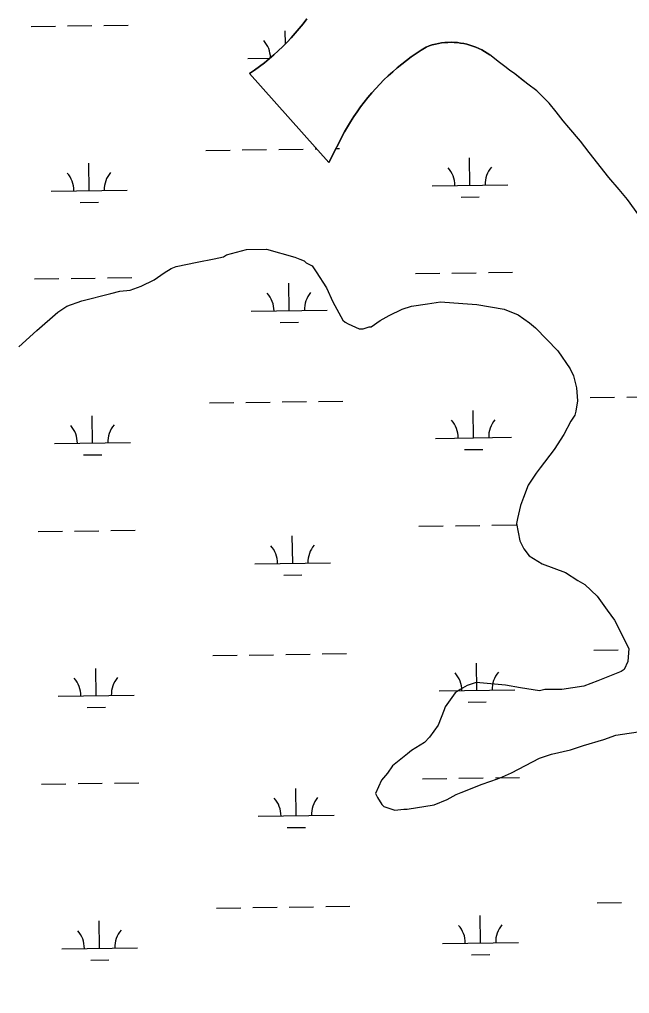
# Model space of a CAD drawing. Extents: x 3767014 to 3805179, y 361544 to 387384.
# Drawn here: x 3797582 to 3798385, y 374312 to 375595 of the extents above; entities that cross this region are included whole.
import ezdxf

# ---------------------------------------------------------------- set-up
doc = ezdxf.new("R2010")
doc.units = 0
for name, color, linetype in [('V-RIVR-EDGE', 7, 'Continuous'), ('V-SITE-VEGE', 7, 'Continuous'), ('V-TOPO-SHOR', 7, 'Continuous'), ('V-WETL-SWMP', 7, 'Continuous')]:
    doc.layers.add(name, color=color, linetype=linetype)

msp = doc.modelspace()

# ---------------------------------------------------------------- linework, layer by layer
at = {"layer": 'V-RIVR-EDGE'}
msp.add_spline([(3790762.542, 377273.208), (3790789.189, 377260.934), (3790814.033, 377250.925), (3790855.143, 377236.354), (3790875.912, 377224.094), (3790905.251, 377203.222), (3790921.941, 377186.903), (3790937.296, 377179.631), (3790948.146, 377178.7), (3790961.71, 377178.666), (3790990.193, 377177.239), (3790999.681, 377174.503), (3791008.704, 377166.342), (3791022.698, 377156.812), (3791057.909, 377133.665), (3791099.903, 377110.953), (3791137.38, 377089.609), (3791158.603, 377078.252), (3791187.494, 377059.19), (3791203.762, 377055.08), (3791225.012, 377054.576), (3791227.732, 377057.282), (3791228.194, 377061.35), (3791228.736, 377097.522), (3791231.021, 377107.463), (3791237.36, 377111.065), (3791250.023, 377111.938), (3791262.219, 377106.934), (3791267.154, 377091.549), (3791274.321, 377063.949), (3791285.553, 377034.983), (3791300.875, 377014.146), (3791317.561, 376996.471), (3791350.925, 376957.955), (3791384.299, 376923.056), (3791405.513, 376908.082), (3791430.803, 376895.359), (3791478.257, 376886.199), (3791509.89, 376878.886), (3791546.481, 376865.231), (3791578.989, 376846.159), (3791596.579, 376828.03), (3791619.588, 376807.626), (3791652.547, 376787.649), (3791693.204, 376772.627), (3791725.727, 376759.434), (3791765.925, 376741.701), (3791794.392, 376733.944), (3791825.569, 376725.275), (3791848.155, 376716.176), (3791861.679, 376699.865), (3791885.596, 376680.815), (3791913.138, 376664.47), (3791953.324, 376641.762), (3791977.262, 376631.303), (3791995.328, 376623.12), (3792017.447, 376608.144), (3792043.184, 376593.611), (3792096.924, 376566.349), (3792122.65, 376547.295), (3792146.56, 376525.532), (3792159.63, 376508.317), (3792177.677, 376492.447), (3792221.48, 376469.279), (3792246.782, 376461.982), (3792271.635, 376455.59), (3792291.507, 376446.046), (3792316.332, 376428.35), (3792353.789, 376399.319), (3792379.944, 376370.768), (3792397.088, 376355.353), (3792424.629, 376339.007), (3792443.608, 376334.438), (3792459.432, 376333.495), (3792476.156, 376331.193), (3792509.14, 376321.616), (3792543.012, 376305.707), (3792563.322, 376290.735), (3792588.143, 376271.231), (3792613.868, 376251.724), (3792659.02, 376225.84), (3792684.298, 376208.595), (3792708.68, 376194.518), (3792727.205, 376189.046), (3792745.736, 376186.287), (3792765.171, 376183.074), (3792785.5, 376175.789), (3792806.714, 376160.364), (3792841.011, 376133.149), (3792873.981, 376118.147), (3792902.449, 376110.842), (3792930.906, 376099.015), (3792949.42, 376089.022), (3792967.046, 376085.813), (3792982.419, 376085.775), (3792999.609, 376088.898), (3793006.389, 376087.977), (3793010.902, 376084.348), (3793021.731, 376075.278), (3793040.691, 376063.023), (3793068.247, 376052.555), (3793106.19, 376037.088), (3793135.551, 376025.259), (3793150.46, 376020.249), (3793193.815, 375998.89), (3793237.157, 375972.558), (3793264.687, 375951.69), (3793280.024, 375937.183), (3793282.704, 375923.612), (3793281.328, 375915.929), (3793274.063, 375903.286), (3793270.861, 375888.373), (3793269.462, 375871.194), (3793275.764, 375859.875), (3793296.502, 375834.955), (3793324.014, 375806.853), (3793344.792, 375798.21), (3793360.598, 375790.484), (3793365.997, 375779.619), (3793376.359, 375764.22), (3793393.511, 375751.97), (3793417.014, 375748.294), (3793431.475, 375745.093), (3793455.413, 375734.634), (3793486.095, 375708.333), (3793528.974, 375677.481), (3793575.919, 375645.261), (3793615.198, 375621.652), (3793685.181, 375580.332), (3793725.818, 375557.172), (3793779.106, 375530.363), (3793837.801, 375495.401), (3793890.625, 375463.619), (3793923.112, 375435.957), (3793962.365, 375401.948), (3794014.707, 375357.96), (3794053.521, 375328.925), (3794086.459, 375300.81), (3794118.954, 375276.313), (3794169.507, 375240.468), (3794189.815, 375224.592), (3794258.884, 375179.657), (3794318.934, 375144.24), (3794367.245, 375116.087), (3794412.842, 375087.488), (3794441.723, 375064.357), (3794476.019, 375036.69), (3794544.609, 374980.905), (3794573.475, 374951.443), (3794605.06, 374924.688), (3794631.234, 374904.276), (3794678.17, 374868.439), (3794737.294, 374824.434), (3794790.555, 374786.321), (3794828.921, 374759.096), (3794850.59, 374745.026), (3794891.647, 374708.752), (3794930.464, 374681.074), (3794978.338, 374658.8), (3795008.139, 374641.996), (3795039.75, 374626.093), (3795084.002, 374602.019), (3795106.571, 374586.137), (3795138.639, 374572.041), (3795167.551, 374561.118), (3795192.381, 374545.683), (3795210.877, 374528.455), (3795217.169, 374513.066), (3795208.541, 374498.166), (3795201.279, 374486.88), (3795200.341, 374473.318), (3795203.484, 374464.267), (3795208.893, 374457.471), (3795232.37, 374443.396), (3795243.189, 374429.805), (3795253.556, 374416.666), (3795258.978, 374415.297), (3795274.353, 374415.711), (3795280.677, 374413.434), (3795282.476, 374409.36), (3795292.858, 374402.1), (3795305.49, 374390.765), (3795322.163, 374367.664), (3795339.297, 374348.178), (3795366.811, 374320.981), (3795397.053, 374299.655), (3795427.294, 374277.876), (3795452.567, 374258.371), (3795471.97, 374242.497), (3795494.973, 374219.38), (3795569.392, 374143.686), (3795598.262, 374116.033), (3795626.7, 374096.519), (3795645.196, 374079.292), (3795673.158, 374050.284), (3795719.618, 374004.954), (3795740.817, 373983.65), (3795781.421, 373947.377), (3795816.146, 373910.214), (3795843.664, 373884.373), (3795866.211, 373859.9), (3795883.346, 373840.867), (3795907.263, 373821.817), (3795923.97, 373812.281), (3795953.306, 373790.505), (3795990.747, 373754.691), (3796043.983, 373706.631), (3796081.869, 373668.104), (3796112.993, 373637.732), (3796157.192, 373592.407), (3796177.488, 373571.557), (3796203.198, 373546.173), (3796215.811, 373527.151), (3796242.895, 373508.546), (3796261.389, 373490.414), (3796279.422, 373469.118), (3796294.289, 373446.925), (3796330.377, 373412.924), (3796359.701, 373386.174), (3796378.193, 373367.138), (3796386.769, 373361.238), (3796398.523, 373360.305), (3796405.757, 373359.835), (3796408.459, 373355.759), (3796411.588, 373340.83), (3796417.444, 373332.224), (3796440.448, 373309.559), (3796492.759, 373252.91), (3796510.793, 373231.614), (3796536.052, 373206.683), (3796552.735, 373187.651), (3796573.927, 373163.634), (3796595.575, 373141.425), (3796655.092, 373073.454), (3796671.332, 373058.04), (3796672.217, 373050.351), (3796678.525, 373041.293), (3796696.576, 373026.779), (3796724.534, 372996.415), (3796738.956, 372977.389), (3796761.512, 372956.081), (3796821.957, 372898.056), (3796855.785, 372864.06), (3796879.236, 372839.133), (3796899.53, 372817.832), (3796932.473, 372791.525), (3796984.795, 372739.397), (3797032.156, 372692.708), (3797082.224, 372643.751), (3797113.799, 372612.926), (3797149.42, 372572.596), (3797163.391, 372554.023), (3797170.574, 372533.206), (3797177.792, 372526.405), (3797191.768, 372510.093), (3797197.63, 372503.296), (3797214.311, 372483.812), (3797223.314, 372467.512), (3797231.875, 372455.283), (3797254.426, 372432.167), (3797286.87, 372387.323), (3797326.105, 372345.627), (3797356.318, 372312.545), (3797386.54, 372283.08), (3797408.64, 372260.417), (3797430.271, 372231.426), (3797507.377, 372144.873), (3797533.964, 372108.634), (3797544.773, 372090.973), (3797557.406, 372080.09), (3797579.505, 372056.975), (3797593.474, 372037.498), (3797606.094, 372021.189), (3797619.175, 372008.496), (3797635.886, 372000.768), (3797653.044, 371991.231), (3797663.416, 371979.901), (3797667.466, 371972.204), (3797666.532, 371959.998), (3797666.97, 371954.571), (3797680.498, 371939.617), (3797700.343, 371919.22), (3797717.924, 371897.925), (3797747.233, 371864.845), (3797772.933, 371835.391), (3797788.259, 371816.363), (3797818.904, 371775.141), (3797848.638, 371731.208), (3797866.676, 371711.72), (3797882.441, 371687.265), (3797901.362, 371658.732), (3797910.79, 371631.579), (3797925.65, 371607.126), (3797939.193, 371598.049), (3797959.028, 371574.036), (3797986.075, 371540.509), (3798011.761, 371505.177), (3798035.187, 371470.303), (3798048.702, 371450.374), (3798065.378, 371428.63), (3798132.967, 371333.509), (3798165.406, 371286.404), (3798203.264, 371236.573), (3798234.358, 371193.993), (3798241.553, 371178.15), (3798255.972, 371157.767), (3798272.66, 371140.996), (3798285.264, 371117.905), (3798298.799, 371106.115), (3798313.19, 371074.428), (3798329.358, 371030.077), (3798346.005, 370996.576), (3798361.763, 370969.407), (3798372.581, 370955.364), (3798391.049, 370926.832), (3798405.905, 370900.57), (3798412.644, 370882.919), (3798420.297, 370869.336), (3798430.674, 370860.267), (3798438.337, 370850.752), (3798450.956, 370833.991), (3798482.926, 370780.105), (3798511.325, 370744.767), (3798527.084, 370718.05), (3798541.04, 370693.147), (3798558.151, 370664.619), (3798569.41, 370646.505), (3798587.892, 370623.399), (3798599.139, 370600.311), (3798618.504, 370569.064), (3798634.283, 370550.034), (3798642.843, 370537.805), (3798646.885, 370526.491), (3798655.888, 370510.191), (3798669.86, 370492.07), (3798683.353, 370463.099), (3798689.67, 370457.657), (3798698.233, 370446.332), (3798705.893, 370435.461), (3798715.34, 370415.995), (3798728.865, 370400.136), (3798774.369, 370333.556), (3798793.275, 370299.597), (3798811.732, 370266.544), (3798830.192, 370234.847)], degree=3, dxfattribs=at)
at = {"layer": 'V-SITE-VEGE'}
for p, q in [((3797854.175, 375285.183), (3797880.647, 375292.124)), ((3797880.647, 375292.124), (3797907.193, 375292.427)), ((3797907.193, 375292.427), (3797944.481, 375282.234)), ((3797787.973, 375269.821), (3797815.787, 375275.451)), ((3797815.787, 375275.451), (3797838.307, 375279.691)), ((3797838.307, 375279.691), (3797850.222, 375282.482)), ((3797850.222, 375282.482), (3797854.175, 375285.183)), ((3797944.481, 375282.234), (3797951.148, 375279.656)), ((3797951.148, 375279.656), (3797956.489, 375277.063)), ((3797956.489, 375277.063), (3797959.174, 375274.437)), ((3797758.969, 375252.231), (3797772.138, 375261.674)), ((3797772.138, 375261.674), (3797781.368, 375267.091)), ((3797781.368, 375267.091), (3797787.973, 375269.821)), ((3797959.174, 375274.437), (3797967.181, 375270.546)), ((3797967.181, 375270.546), (3797972.584, 375262.643)), ((3797972.584, 375262.643), (3797986.101, 375241.559)), ((3797741.805, 375244.07), (3797758.969, 375252.231)), ((3797702.092, 375234.321), (3797714.01, 375237.115)), ((3797714.01, 375237.115), (3797727.266, 375238.593)), ((3797727.266, 375238.593), (3797741.805, 375244.07)), ((3797986.101, 375241.559), (3797994.276, 375223.067)), ((3797643.872, 375217.724), (3797663.705, 375224.589)), ((3797663.705, 375224.589), (3797702.092, 375234.321)), ((3798119.094, 375220.514), (3798136.319, 375223.366)), ((3798136.319, 375223.366), (3798165.553, 375221.046)), ((3797632.016, 375209.624), (3797643.872, 375217.724)), ((3797994.276, 375223.067), (3798007.824, 375199.325)), ((3798068.822, 375205.336), (3798085.986, 375213.497)), ((3798085.986, 375213.497), (3798097.887, 375217.616)), ((3798097.887, 375217.616), (3798119.094, 375220.514)), ((3798165.553, 375221.046), (3798184.151, 375219.932)), ((3798184.151, 375219.932), (3798220.064, 375213.706)), ((3798220.064, 375213.706), (3798238.738, 375205.954)), ((3797604.415, 375185.413), (3797632.016, 375209.624)), ((3798007.824, 375199.325), (3798010.509, 375196.702)), ((3798045.097, 375190.461), (3798056.951, 375198.561)), ((3798056.951, 375198.561), (3798068.822, 375205.336)), ((3798238.738, 375205.954), (3798253.461, 375195.503)), ((3797580.767, 375163.901), (3797604.415, 375185.413)), ((3798010.509, 375196.702), (3798014.523, 375194.092)), ((3798014.523, 375194.092), (3798029.199, 375187.625)), ((3798029.199, 375187.625), (3798034.507, 375187.684)), ((3798034.507, 375187.684), (3798042.441, 375190.431)), ((3798042.441, 375190.431), (3798045.097, 375190.461)), ((3798253.461, 375195.503), (3798261.501, 375188.956)), ((3798261.501, 375188.956), (3798291.052, 375158.762)), ((3798291.052, 375158.762), (3798307.256, 375135.051)), ((3798307.256, 375135.051), (3798311.346, 375125.806)), ((3798311.346, 375125.806), (3798315.507, 375109.924)), ((3798315.507, 375109.924), (3798317.033, 375092.684)), ((3798317.033, 375092.684), (3798314.53, 375079.38)), ((3798313.265, 375074.055), (3798308.046, 375066.031)), ((3798314.53, 375079.38), (3798313.265, 375074.055)), ((3798308.046, 375066.031), (3798298.951, 375048.668)), ((3798298.951, 375048.668), (3798285.905, 375028.606)), ((3798285.905, 375028.606), (3798267.598, 375004.501)), ((3798262.364, 374997.804), (3798251.927, 374981.754)), ((3798267.598, 375004.501), (3798262.364, 374997.804)), ((3798251.927, 374981.754), (3798245.474, 374965.749)), ((3798241.613, 374955.087), (3798237.829, 374937.783)), ((3798245.474, 374965.749), (3798241.613, 374955.087)), ((3798237.829, 374937.783), (3798236.577, 374931.131)), ((3798236.577, 374931.131), (3798240.817, 374908.611)), ((3798240.817, 374908.611), (3798246.25, 374898.054)), ((3798246.25, 374898.054), (3798252.992, 374888.838)), ((3798252.992, 374888.838), (3798270.369, 374878.418)), ((3798270.369, 374878.418), (3798301.034, 374866.822)), ((3798301.034, 374866.822), (3798317.084, 374856.383)), ((3798317.084, 374856.383), (3798326.437, 374851.181)), ((3798326.437, 374851.181), (3798342.549, 374835.436)), ((3798342.549, 374835.436), (3798356.035, 374817.004)), ((3798356.035, 374817.004), (3798365.478, 374803.838)), ((3798365.478, 374803.838), (3798384.488, 374766.886)), ((3798384.488, 374766.886), (3798383.357, 374749.615)), ((3798383.357, 374749.615), (3798378.17, 374738.935)), ((3798374.217, 374736.233), (3798343.825, 374723.937)), ((3798378.17, 374738.935), (3798374.217, 374736.233)), ((3798343.825, 374723.937), (3798325.319, 374717.089)), ((3798162.083, 374712.563), (3798155.493, 374708.505)), ((3798171.316, 374717.979), (3798162.083, 374712.563)), ((3798183.215, 374722.096), (3798171.316, 374717.979)), ((3798221.754, 374718.557), (3798183.215, 374722.096)), ((3798241.71, 374714.803), (3798221.754, 374718.557)), ((3798266.976, 374711.11), (3798241.71, 374714.803)), ((3798273.597, 374712.513), (3798266.976, 374711.11)), ((3798296.162, 374712.771), (3798273.597, 374712.513)), ((3798325.319, 374717.089), (3798296.162, 374712.771)), ((3798155.493, 374708.505), (3798142.433, 374689.77)), ((3798141.151, 374685.773), (3798133.415, 374665.772)), ((3798142.433, 374689.77), (3798141.151, 374685.773)), ((3798133.415, 374665.772), (3798121.652, 374649.705)), ((3798121.652, 374649.705), (3798115.09, 374642.994)), ((3798324.887, 374638.759), (3798351.343, 374647.027)), ((3798351.343, 374647.027), (3798367.211, 374652.519)), ((3798367.211, 374652.519), (3798405.644, 374658.27)), ((3798115.09, 374642.994), (3798097.956, 374632.176)), ((3798282.534, 374627.652), (3798307.694, 374633.252)), ((3798307.694, 374633.252), (3798324.887, 374638.759)), ((3798092.693, 374628.134), (3798072.965, 374611.977)), ((3798097.956, 374632.176), (3798092.693, 374628.134)), ((3798229.714, 374603.152), (3798266.667, 374622.162)), ((3798266.667, 374622.162), (3798282.534, 374627.652)), ((3798072.965, 374611.977), (3798066.434, 374602.609)), ((3798066.434, 374602.609), (3798058.577, 374593.228)), ((3798191.388, 374588.112), (3798211.221, 374594.977)), ((3798211.221, 374594.977), (3798217.83, 374597.707)), ((3798217.83, 374597.707), (3798229.714, 374603.152)), ((3798058.577, 374593.228), (3798050.809, 374575.879)), ((3798163.636, 374577.173), (3798191.388, 374588.112)), ((3798050.809, 374575.879), (3798053.525, 374570.601)), ((3798053.525, 374570.601), (3798058.944, 374561.371)), ((3798145.159, 374567.669), (3798157.029, 374574.441)), ((3798157.029, 374574.441), (3798163.636, 374577.173)), ((3798058.944, 374561.371), (3798061.625, 374558.745)), ((3798061.625, 374558.745), (3798076.289, 374553.605)), ((3798092.201, 374555.114), (3798127.976, 374560.834)), ((3798127.976, 374560.834), (3798145.159, 374567.669)), ((3798076.289, 374553.605), (3798088.218, 374555.067)), ((3798088.218, 374555.067), (3798092.201, 374555.114))]:
    msp.add_line(p, q, dxfattribs=at)
at = {"layer": 'V-TOPO-SHOR'}
for points in [[(3797960.042, 375596.064), (3797955.188, 375589.608), (3797950.162, 375583.286), (3797944.967, 375577.103), (3797939.607, 375571.062), (3797934.086, 375565.169), (3797928.407, 375559.427), (3797922.574, 375553.84), (3797916.594, 375548.413)], [(3797916.594, 375548.413), (3797910.466, 375543.149), (3797904.201, 375538.054), (3797897.801, 375533.129), (3797891.27, 375528.379), (3797884.612, 375523.806), (3797989.361, 375406.755), (3798009.97, 375446.971), (3798013.839, 375453.805), (3798017.884, 375460.533), (3798022.107, 375467.154), (3798026.502, 375473.661), (3798031.069, 375480.048), (3798035.802, 375486.311), (3798040.698, 375492.449), (3798045.755, 375498.456), (3798050.969, 375504.325), (3798056.337, 375510.056), (3798061.854, 375515.643), (3798067.517, 375521.082), (3798073.321, 375526.37), (3798079.262, 375531.502), (3798085.339, 375536.477), (3798091.542, 375541.288), (3798097.872, 375545.933), (3798104.322, 375550.412), (3798110.887, 375554.717), (3798117.566, 375558.845), (3798121.492, 375560.312), (3798125.484, 375561.588), (3798129.532, 375562.671), (3798133.626, 375563.556), (3798137.761, 375564.244), (3798141.923, 375564.731), (3798146.105, 375565.02), (3798150.293, 375565.104), (3798154.481, 375564.987), (3798158.661, 375564.67), (3798162.819, 375564.152), (3798166.947, 375563.433), (3798171.035, 375562.515), (3798175.078, 375561.403), (3798179.059, 375560.099), (3798182.973, 375558.604), (3798186.811, 375556.92), (3798190.565, 375555.056), (3798194.223, 375553.013), (3798197.778, 375550.795), (3798201.223, 375548.409)], [(3798397.724, 375337.399), (3798382.923, 375357.979), (3798371.794, 375371.421), (3798358.05, 375386.826), (3798332.131, 375420.05), (3798320.584, 375435.083), (3798305.22, 375452.665), (3798297.935, 375461.559), (3798288.82, 375473.425), (3798279.51, 375484.892), (3798270.629, 375493.768), (3798263.162, 375501.065), (3798251.29, 375509.908), (3798241.824, 375517.582), (3798234.173, 375523.679), (3798227.335, 375528.389), (3798221.291, 375533.309), (3798214.047, 375538.613), (3798201.223, 375548.409)]]:
    msp.add_lwpolyline(points, dxfattribs=at)
at = {"layer": 'V-WETL-SWMP'}
for p, q in [((3797955.19, 375589.608), (3797960.042, 375596.063)), ((3797596.887, 375586.059), (3797628.884, 375586.504)), ((3797644.882, 375586.726), (3797676.879, 375587.171)), ((3797692.877, 375587.393), (3797724.874, 375587.837)), ((3797944.968, 375577.103), (3797950.163, 375583.286)), ((3797950.163, 375583.286), (3797955.19, 375589.608)), ((3797932.081, 375563.143), (3797931.843, 375580.281)), ((3797934.086, 375565.17), (3797939.608, 375571.063)), ((3797939.608, 375571.063), (3797944.968, 375577.103)), ((3797922.575, 375553.841), (3797928.407, 375559.427)), ((3797928.407, 375559.427), (3797934.086, 375565.17)), ((3798117.566, 375558.846), (3798110.888, 375554.716)), ((3798121.492, 375560.312), (3798117.566, 375558.846)), ((3798125.483, 375561.588), (3798121.492, 375560.312)), ((3798129.532, 375562.67), (3798125.483, 375561.588)), ((3798133.627, 375563.556), (3798129.532, 375562.67)), ((3798137.761, 375564.244), (3798133.627, 375563.556)), ((3798141.923, 375564.732), (3798137.761, 375564.244)), ((3798146.104, 375565.019), (3798141.923, 375564.732)), ((3798150.293, 375565.104), (3798146.104, 375565.019)), ((3798154.482, 375564.988), (3798150.293, 375565.104)), ((3798158.661, 375564.67), (3798154.482, 375564.988)), ((3798162.819, 375564.151), (3798158.661, 375564.67)), ((3798166.947, 375563.433), (3798162.819, 375564.151)), ((3798171.036, 375562.516), (3798166.947, 375563.433)), ((3798175.077, 375561.404), (3798171.036, 375562.516)), ((3798179.059, 375560.099), (3798175.077, 375561.404)), ((3798182.973, 375558.603), (3798179.059, 375560.099)), ((3798186.811, 375556.921), (3798182.973, 375558.603)), ((3798190.564, 375555.056), (3798186.811, 375556.921)), ((3797882.348, 375543.59), (3797911.451, 375543.995)), ((3797910.468, 375543.15), (3797916.594, 375548.414)), ((3797916.594, 375548.414), (3797922.575, 375553.841)), ((3798097.872, 375545.933), (3798091.543, 375541.288)), ((3798104.322, 375550.411), (3798097.872, 375545.933)), ((3798110.888, 375554.716), (3798104.322, 375550.411)), ((3798194.222, 375553.012), (3798190.564, 375555.056)), ((3798197.778, 375550.795), (3798194.222, 375553.012)), ((3798201.223, 375548.409), (3798197.778, 375550.795)), ((3798214.048, 375538.613), (3798201.223, 375548.409)), ((3797891.271, 375528.38), (3797897.802, 375533.13)), ((3797897.802, 375533.13), (3797904.203, 375538.055)), ((3797904.203, 375538.055), (3797910.468, 375543.15)), ((3798079.263, 375531.502), (3798073.321, 375526.37)), ((3798085.338, 375536.476), (3798079.263, 375531.502)), ((3798091.543, 375541.288), (3798085.338, 375536.476)), ((3798221.292, 375533.309), (3798214.048, 375538.613)), ((3798227.334, 375528.39), (3798221.292, 375533.309)), ((3797884.613, 375523.808), (3797891.271, 375528.38)), ((3797989.363, 375406.755), (3797884.613, 375523.808)), ((3798067.516, 375521.082), (3798061.854, 375515.643)), ((3798073.321, 375526.37), (3798067.516, 375521.082)), ((3798234.172, 375523.68), (3798227.334, 375528.39)), ((3798251.29, 375509.909), (3798234.172, 375523.68)), ((3798056.337, 375510.056), (3798050.969, 375504.326)), ((3798061.854, 375515.643), (3798056.337, 375510.056)), ((3798263.163, 375501.066), (3798251.29, 375509.909)), ((3798045.756, 375498.456), (3798040.699, 375492.45)), ((3798050.969, 375504.326), (3798045.756, 375498.456)), ((3798270.629, 375493.769), (3798263.163, 375501.066)), ((3798279.51, 375484.892), (3798270.629, 375493.769)), ((3798031.069, 375480.049), (3798026.503, 375473.661)), ((3798035.802, 375486.312), (3798031.069, 375480.049)), ((3798040.699, 375492.45), (3798035.802, 375486.312)), ((3798288.82, 375473.426), (3798279.51, 375484.892)), ((3798022.107, 375467.155), (3798017.885, 375460.535)), ((3798026.503, 375473.661), (3798022.107, 375467.155)), ((3798297.935, 375461.559), (3798288.82, 375473.426)), ((3798017.885, 375460.535), (3798013.839, 375453.806)), ((3798305.22, 375452.664), (3798297.935, 375461.559)), ((3798009.972, 375446.973), (3797989.363, 375406.755)), ((3798013.839, 375453.806), (3798009.972, 375446.973)), ((3798320.585, 375435.082), (3798305.22, 375452.664)), ((3798332.13, 375420.05), (3798320.585, 375435.082)), ((3797827.177, 375422.741), (3797859.174, 375423.186)), ((3797875.173, 375423.408), (3797907.17, 375423.853)), ((3797923.168, 375424.075), (3797955.165, 375424.519)), ((3797971.164, 375424.741), (3797973.24, 375424.77)), ((3797998.776, 375425.125), (3798003.16, 375425.186)), ((3798358.051, 375386.826), (3798332.13, 375420.05)), ((3797673.305, 375369.857), (3797672.805, 375405.853)), ((3798175.165, 375376.828), (3798174.665, 375412.825)), ((3798125.169, 375376.134), (3798225.16, 375377.523)), ((3798371.795, 375371.421), (3798358.051, 375386.826)), ((3797623.31, 375369.162), (3797723.3, 375370.551)), ((3798382.923, 375357.98), (3798371.795, 375371.421)), ((3797661.521, 375354.261), (3797685.518, 375354.594)), ((3798163.38, 375361.232), (3798187.378, 375361.566)), ((3798397.724, 375337.399), (3798382.923, 375357.98)), ((3798199.358, 375261.721), (3798231.355, 375262.166)), ((3797601.508, 375253.416), (3797633.505, 375253.861)), ((3797649.503, 375254.083), (3797681.5, 375254.528)), ((3797697.498, 375254.75), (3797729.495, 375255.194)), ((3798103.367, 375260.388), (3798135.364, 375260.832)), ((3798151.363, 375261.055), (3798183.359, 375261.499)), ((3797936.964, 375211.642), (3797936.464, 375247.638)), ((3797886.969, 375210.947), (3797986.959, 375212.336)), ((3797925.18, 375196.046), (3797949.177, 375196.379)), ((3798333.658, 375097.07), (3798365.655, 375097.514)), ((3798381.653, 375097.737), (3798413.65, 375098.181)), ((3797831.798, 375090.098), (3797863.795, 375090.543)), ((3797879.794, 375090.765), (3797911.791, 375091.21)), ((3797927.789, 375091.432), (3797959.786, 375091.876)), ((3797975.784, 375092.099), (3798007.781, 375092.543)), ((3797677.926, 375037.214), (3797677.426, 375073.211)), ((3798179.786, 375044.186), (3798179.286, 375080.182)), ((3798129.79, 375043.491), (3798229.781, 375044.88)), ((3797627.931, 375036.52), (3797727.921, 375037.909)), ((3797666.142, 375021.618), (3797690.139, 375021.951)), ((3798168.001, 375028.589), (3798191.999, 375028.923)), ((3798107.988, 374927.745), (3798139.985, 374928.19)), ((3798155.983, 374928.412), (3798187.98, 374928.856)), ((3798203.979, 374929.079), (3798235.976, 374929.523)), ((3797606.129, 374920.774), (3797638.125, 374921.218)), ((3797654.124, 374921.44), (3797686.121, 374921.885)), ((3797702.119, 374922.107), (3797734.116, 374922.552)), ((3797941.585, 374878.999), (3797941.085, 374914.996)), ((3797891.59, 374878.305), (3797991.58, 374879.694)), ((3797929.801, 374863.403), (3797953.798, 374863.736)), ((3798338.279, 374764.427), (3798370.276, 374764.872)), ((3797836.419, 374757.456), (3797868.416, 374757.9)), ((3797884.415, 374758.122), (3797916.412, 374758.567)), ((3797932.41, 374758.789), (3797964.407, 374759.234)), ((3797980.405, 374759.456), (3798012.402, 374759.9)), ((3797682.547, 374704.571), (3797682.047, 374740.568)), ((3798184.407, 374711.543), (3798183.906, 374747.539)), ((3798134.411, 374710.848), (3798234.402, 374712.237)), ((3797632.552, 374703.877), (3797732.542, 374705.266)), ((3797670.763, 374688.975), (3797694.76, 374689.308)), ((3798172.622, 374695.947), (3798196.62, 374696.28)), ((3798112.609, 374595.102), (3798144.606, 374595.547)), ((3798160.604, 374595.769), (3798192.601, 374596.213)), ((3798208.6, 374596.436), (3798240.597, 374596.88)), ((3797610.75, 374588.131), (3797642.746, 374588.575)), ((3797658.745, 374588.798), (3797690.742, 374589.242)), ((3797706.74, 374589.464), (3797738.737, 374589.909)), ((3797946.206, 374546.356), (3797945.706, 374582.353)), ((3797896.211, 374545.662), (3797996.201, 374547.051)), ((3797934.422, 374530.76), (3797958.419, 374531.093)), ((3798342.9, 374431.784), (3798374.897, 374432.229)), ((3797841.04, 374424.813), (3797873.037, 374425.257)), ((3797889.036, 374425.479), (3797921.032, 374425.924)), ((3797937.031, 374426.146), (3797969.028, 374426.591)), ((3797985.026, 374426.813), (3798017.023, 374427.257)), ((3797687.168, 374371.928), (3797686.668, 374407.925)), ((3798189.027, 374378.9), (3798188.527, 374414.896)), ((3798139.032, 374378.205), (3798239.023, 374379.594)), ((3797637.173, 374371.234), (3797737.163, 374372.623)), ((3797675.383, 374356.332), (3797699.381, 374356.666)), ((3798177.243, 374363.304), (3798201.241, 374363.637))]:
    msp.add_line(p, q, dxfattribs=at)
for centre, start, end in [((3797877.099, 375543.992), 1.241714, 41.567696), ((3797618.061, 375369.564), 0.024037, 41.567696), ((3797728.536, 375371.099), 140.024034, 181.567693), ((3798119.92, 375376.536), 0.024037, 41.567696), ((3798230.396, 375378.07), 140.024034, 181.567693), ((3797881.72, 375211.349), 0.024037, 41.567696), ((3797992.195, 375212.884), 140.024034, 181.567693), ((3797622.682, 375036.922), 0.024037, 41.567696), ((3797733.157, 375038.456), 140.024034, 181.567693), ((3798124.541, 375043.893), 0.024037, 41.567696), ((3798235.017, 375045.428), 140.024034, 181.567693), ((3797996.816, 374880.241), 140.024034, 181.567693), ((3797886.341, 374878.707), 0.024037, 41.567696), ((3797627.303, 374704.279), 0.024037, 41.567696), ((3797737.778, 374705.813), 140.024034, 181.567693), ((3798129.162, 374711.25), 0.024037, 41.567696), ((3798239.638, 374712.785), 140.024034, 181.567693), ((3797890.962, 374546.064), 0.024037, 41.567696), ((3798001.437, 374547.598), 140.024034, 181.567693), ((3798244.258, 374380.142), 140.024034, 181.567693), ((3797631.924, 374371.636), 0.024037, 41.567696), ((3797742.399, 374373.17), 140.024034, 181.567693), ((3798133.783, 374378.607), 0.024037, 41.567696)]:
    msp.add_arc(centre, 35.246, start, end, dxfattribs=at)

doc.saveas('drawing.dxf')
